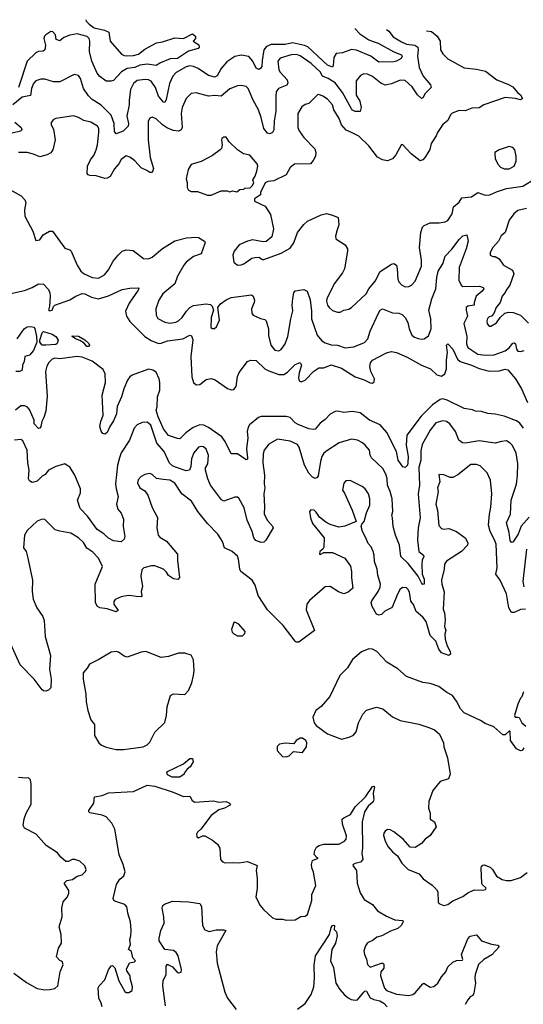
# Model space of a CAD drawing. Extents: x 1839239 to 1929705, y 762242 to 910352.
# Tile 417 of 429: x 1898265 to 1902289, y 900716 to 908586. Entities that reach past the tile are written whole.
import ezdxf

# ---------------------------------------------------------------- set-up
doc = ezdxf.new("R2010")
doc.units = 0

msp = doc.modelspace()

# ---------------------------------------------------------------- linework, layer by layer
at = {"layer": '0CON10XD'}
for points in [[(1898792.7, 908585.7), (1898797.3, 908575), (1898819.4, 908549.4), (1898861.6, 908521.6), (1898942.4, 908502.4), (1898976.2, 908485), (1898988.8, 908415), (1899079.1, 908309.1), (1899099.5, 908299.5), (1899125, 908297.9), (1899175, 908298.8), (1899215, 908309.5), (1899265, 908350), (1899358.3, 908401.7), (1899405, 908410), (1899505, 908441.2), (1899575, 908436.7), (1899645, 908472.5), (1899670, 908455), (1899670, 908435), (1899650, 908415), (1899695.8, 908385.8), (1899699.2, 908365), (1899691.2, 908355), (1899615, 908334.5), (1899526.7, 908275), (1899468.3, 908271.7), (1899390.2, 908239.8), (1899355, 908218.8), (1899285, 908229.2), (1899225, 908222.2), (1899185, 908204.6), (1899125, 908195.6), (1899080, 908170), (1899015, 908100), (1898995, 908093.3), (1898955, 908093.8), (1898905, 908130.8), (1898885, 908158.1), (1898842.4, 908255), (1898822.1, 908332.1), (1898826.3, 908415), (1898820.7, 908435), (1898805, 908450.3), (1898725, 908471.5), (1898665, 908462.7), (1898617.7, 908442.3), (1898585, 908416.2), (1898557.7, 908427.7), (1898550.8, 908465), (1898529.1, 908489.1), (1898515, 908492.5), (1898473.8, 908465), (1898463.8, 908455), (1898458.8, 908435), (1898471.7, 908381.7), (1898466.2, 908345), (1898452.5, 908335), (1898415, 908330.6), (1898395, 908321.5), (1898324.8, 908255.2), (1898254.7, 908045)], [(1900942, 908516.2), (1900981.5, 908471.5), (1901055, 908423.6), (1901089.6, 908410.4), (1901128.9, 908398.9), (1901255, 908328.8), (1901314.4, 908305), (1901321.4, 908295), (1901314.2, 908275.8), (1901276.9, 908253.1), (1901255, 908248.6), (1901135, 908245.5), (1901069.4, 908295), (1900955, 908341.9), (1900915, 908346.7), (1900845, 908320.9), (1900792.9, 908315), (1900776.2, 908283.8), (1900770, 908220), (1900763.3, 908206.7), (1900725, 908222.3), (1900567.8, 908367.8), (1900539.9, 908379.9), (1900445, 908401.5), (1900385, 908388), (1900275, 908386.5), (1900238.4, 908371.6), (1900214.8, 908345.2), (1900201.7, 908258.3), (1900199.6, 908210.4), (1900189.4, 908195), (1900175, 908188.5), (1900155, 908199.4), (1900128.5, 908255), (1900095, 908292.3), (1900035, 908301.8), (1899985, 908291.1), (1899920.1, 908249.9), (1899875, 908196.7), (1899843.5, 908136.5), (1899825, 908127.5), (1899775, 908140.8), (1899691.4, 908195), (1899655, 908210.8), (1899625, 908216.6), (1899595, 908208.4), (1899515, 908164.5), (1899487.8, 908135), (1899463.2, 908076.8), (1899435, 907946.7), (1899425, 907924), (1899415, 907925.8), (1899374, 907974), (1899351.6, 908045), (1899315, 908094.6), (1899295, 908104.7), (1899267.6, 908107.6), (1899205, 908098.9), (1899174.7, 908075.3), (1899151.4, 908028.6), (1899138.9, 907938.9), (1899140.9, 907905), (1899121.2, 907815), (1899134.5, 907755), (1899131.4, 907735), (1899091.4, 907695), (1899035, 907674.2), (1899023.3, 907693.3), (1899021, 907755), (1898995, 907822.5), (1898915, 907901.5), (1898845, 907948.2), (1898815, 907977.8), (1898776.1, 908036.1), (1898752.5, 908115), (1898735, 908140), (1898701.7, 908148.3), (1898585, 908089.5), (1898535, 908088.5), (1898465, 908110), (1898435, 908110.6), (1898395, 908096.9), (1898375, 908075.7), (1898359.6, 908035), (1898350.8, 907979.2), (1898285, 907965.9), (1898210.9, 907905)], [(1901196.5, 908508), (1901215.3, 908495.3), (1901249.3, 908449.3), (1901315, 908407.7), (1901355, 908390), (1901421.1, 908381.1), (1901445.9, 908365.9), (1901448.9, 908345), (1901442.2, 908295), (1901455.5, 908204.5), (1901489.6, 908135), (1901547.1, 908065), (1901552.5, 908045), (1901506, 907995), (1901485, 907960), (1901475, 907956.7), (1901444.2, 907985), (1901399.8, 908049.8), (1901345, 908100), (1901305, 908101.1), (1901236.2, 908073.8), (1901185, 908063.6), (1901149.6, 908079.6), (1901082.6, 908132.6), (1901045, 908150), (1901015, 908154.3), (1900989.1, 908140.9), (1900953.8, 908096.2), (1900953.1, 907983.1), (1900983.5, 907935), (1900994.3, 907885), (1900985, 907852), (1900945, 907851.1), (1900925, 907861.4), (1900915, 907874.2), (1900845.3, 908005), (1900785, 908081.3), (1900730, 908115), (1900683.6, 908133.6), (1900665, 908170), (1900594.6, 908235), (1900505, 908296.2), (1900476.6, 908306.6), (1900434.8, 908305.2), (1900345, 908277.5), (1900328.5, 908255), (1900336, 908185), (1900346.9, 908165), (1900402.7, 908105), (1900408.3, 908081.7), (1900398.8, 908061.2), (1900333.6, 908035), (1900315, 908010), (1900310.9, 907975), (1900312.9, 907855), (1900297.5, 907775), (1900295.8, 907704.2), (1900285.9, 907684.1), (1900265, 907673.3), (1900245, 907678.8), (1900215.8, 907715.8), (1900194.6, 907805), (1900173.1, 907865), (1900131.4, 907941.4), (1900090.6, 908035), (1900075, 908050.8), (1900035, 908060), (1900005, 908058.1), (1899945, 908034.4), (1899875, 907974.6), (1899825, 907979.4), (1899774.7, 907974.7), (1899675, 908000.6), (1899635, 907995.8), (1899595.6, 907955), (1899564.6, 907885), (1899556.2, 907835), (1899562.2, 907725), (1899555.4, 907704.6), (1899535, 907695.6), (1899495, 907700), (1899445, 907720), (1899406.3, 907746.3), (1899355, 907793.1), (1899325, 907807.5), (1899305, 907798.8), (1899291.9, 907775), (1899291.2, 907625), (1899307.8, 907485), (1899333.9, 907396.1), (1899325, 907363.3), (1899305, 907363.8), (1899281.5, 907381.5), (1899235, 907402.2), (1899185, 907458.5), (1899145, 907487.8), (1899115, 907496.7), (1899075, 907469.4), (1899057.5, 907435), (1899022.9, 907395), (1898988.3, 907331.7), (1898965, 907318.9), (1898945, 907317.8), (1898875, 907336.5), (1898825, 907339.4), (1898812.5, 907345), (1898805, 907357.5), (1898807.5, 907415), (1898830, 907465), (1898859.5, 907505), (1898875.3, 907544.7), (1898886.2, 907585), (1898898.5, 907685), (1898897.5, 907715), (1898886.9, 907735), (1898834.3, 907765.7), (1898779.1, 907779.1), (1898735, 907804), (1898695, 907818), (1898555, 907796), (1898535, 907786.7), (1898517.5, 907765), (1898517.5, 907745), (1898535, 907710), (1898550, 907625), (1898530, 907545), (1898515, 907521.1), (1898485, 907504.5), (1898425, 907490.4), (1898375, 907511.8), (1898325, 907524.4), (1898255, 907524.4)], [(1901514.3, 908497.7), (1901555, 908492.2), (1901600.6, 908455), (1901625.5, 908415), (1901628.1, 908345), (1901645, 908314), (1901685, 908274.2), (1901815, 908201.9), (1901915, 908190.8), (1901987.5, 908175), (1902076.7, 908105), (1902165, 908071.1), (1902205, 908048.1), (1902242.8, 908002.8), (1902267.5, 907985), (1902281.2, 907955), (1902265, 907944.3), (1902225.5, 907955.5), (1902142.5, 907965), (1901973.8, 907906.2), (1901935, 907880), (1901877.7, 907877.7), (1901825, 907858.1), (1901775, 907858.9), (1901720.8, 907839.2), (1901706, 907824), (1901685, 907779.2), (1901645, 907748), (1901603.1, 907685), (1901593.1, 907656.9), (1901552.2, 907595), (1901543, 907547), (1901504.3, 907485.7), (1901485, 907466.2), (1901465, 907457.5), (1901392.4, 907512.4), (1901327.5, 907585), (1901315, 907587.5), (1901270.8, 907505), (1901245, 907474.2), (1901205, 907457.1), (1901165, 907464.4), (1901125, 907488.1), (1901055, 907578.5), (1900975, 907655.6), (1900917.1, 907682.9), (1900873.9, 907703.9), (1900836.3, 907746.3), (1900818, 907795), (1900776.1, 907866.1), (1900764.7, 907904.7), (1900725, 907949.4), (1900686.7, 907975), (1900655, 907988.6), (1900643.6, 907986.4), (1900575, 907917.1), (1900545, 907906.9), (1900520.2, 907889.8), (1900487.5, 907835), (1900487.5, 907725), (1900498.3, 907698.3), (1900535.6, 907645), (1900624.2, 907554.2), (1900630, 907525), (1900627.5, 907495), (1900610.5, 907459.5), (1900587.5, 907435), (1900460.3, 907429.7), (1900425, 907403.8), (1900394.2, 907345.8), (1900295, 907298.8), (1900247, 907293), (1900227, 907283), (1900190, 907205), (1900190, 907185), (1900140, 907155), (1900140, 907135), (1900226.7, 907095), (1900269.5, 907029.5), (1900292, 906915), (1900278.8, 906851.2), (1900235, 906812), (1900210.5, 906810.5), (1900124.4, 906825.6), (1900085, 906815.6), (1900020, 906785), (1899979.2, 906735), (1899969.4, 906705), (1899975, 906647.5), (1900005, 906624.2), (1900034.2, 906625.8), (1900055, 906634.2), (1900120.9, 906679.1), (1900145, 906685.6), (1900176.8, 906686.8), (1900205, 906670), (1900215, 906670), (1900355, 906720.9), (1900425, 906759.2), (1900455, 906801.2), (1900485.6, 906885), (1900535, 906950), (1900565, 906975.6), (1900675, 907025.7), (1900715.7, 907035.7), (1900765, 907024), (1900810, 907005), (1900814.2, 906945), (1900802.9, 906905), (1900788, 906855), (1900790, 906835), (1900866.7, 906785), (1900883.8, 906755), (1900884, 906735), (1900860.8, 906595), (1900845, 906562), (1900777.3, 906475), (1900720, 906355), (1900716.7, 906335), (1900725.6, 906305), (1900737.5, 906285), (1900765, 906262.5), (1900805, 906249.2), (1900825, 906249.2), (1900855, 906264.3), (1900895, 906272.9), (1900915, 906285.8), (1901034.4, 906395), (1901055.7, 906435), (1901104.5, 906495.5), (1901145, 906572.9), (1901235, 906633.1), (1901255, 906637.1), (1901275, 906623.3), (1901282.2, 906595), (1901287, 906513), (1901295, 906490.8), (1901315.4, 906465.4), (1901345, 906450.6), (1901375, 906453.1), (1901395.5, 906464.5), (1901424.4, 906495.6), (1901475.6, 906615), (1901475.7, 906665), (1901460, 906765), (1901470, 906885), (1901483.6, 906926.4), (1901497.9, 906942.1), (1901545, 906962.5), (1901617.3, 906962.7), (1901665, 906969.2), (1901685, 906980), (1901720, 907035), (1901731.1, 907088.9), (1901775, 907126.7), (1901797.1, 907162.9), (1901875, 907169.4), (1901925, 907205.7), (1901985, 907184.5), (1902020, 907185), (1902075, 907211.1), (1902155, 907236.2), (1902284.7, 907255.3), (1902355, 907298)], [(1898226.2, 907766.2), (1898276.2, 907725), (1898281.5, 907705), (1898273.1, 907695), (1898205, 907678.4)], [(1899795, 907183.8), (1899875, 907216.7), (1899923, 907217), (1899945, 907210), (1899965, 907216.7), (1899999.3, 907210.7), (1900025, 907227.5), (1900055, 907230), (1900065, 907240), (1900107, 907243), (1900123, 907257), (1900137, 907283), (1900127.5, 907305), (1900146.2, 907333.8), (1900160, 907375), (1900168, 907415), (1900163.8, 907435), (1900105, 907504.2), (1900054.4, 907514.4), (1900005, 907546.2), (1899938.3, 907608.3), (1899915, 907647.5), (1899895, 907647.5), (1899880, 907635), (1899876.7, 907625), (1899884.2, 907585), (1899877.5, 907555), (1899868, 907545), (1899805, 907499.2), (1899716.4, 907453.6), (1899635, 907428), (1899610.3, 907389.7), (1899596, 907315), (1899603.8, 907285), (1899603.3, 907245), (1899615, 907222.5), (1899635, 907212.5), (1899685, 907213.3), (1899765, 907184), (1899795, 907183.8)], [(1902135, 907392.5), (1902175, 907393.1), (1902216, 907415), (1902232.9, 907455), (1902231.4, 907495), (1902220, 907545), (1902204.2, 907564.2), (1902175, 907572.5), (1902095, 907545.5), (1902062.5, 907525), (1902060, 907515), (1902063.8, 907475), (1902085, 907430), (1902107.7, 907407.7), (1902135, 907392.5)], [(1898182.4, 907232.4), (1898277.4, 907177.4), (1898306, 907146), (1898315.5, 907125), (1898304.5, 907065), (1898307.1, 907015), (1898370, 906895), (1898395, 906820), (1898425, 906827.5), (1898452.5, 906865), (1898504.1, 906895.9), (1898527.5, 906895), (1898625, 906760), (1898665, 906745.7), (1898677.5, 906735), (1898724, 906625), (1898755, 906576.2), (1898781.2, 906555), (1898845, 906524.4), (1898895, 906518.6), (1898942.4, 906547.6), (1898975, 906586), (1899012.2, 906655), (1899051.9, 906705), (1899085, 906735.6), (1899116.6, 906746.6), (1899171.7, 906741.7), (1899255, 906675.8), (1899295, 906673.1), (1899325, 906687.8), (1899405, 906757.5), (1899505, 906818.5), (1899598.7, 906841.3), (1899677.8, 906847.8), (1899695, 906844.2), (1899741.2, 906815), (1899746.2, 906805), (1899742.3, 906787.7), (1899715, 906713.3), (1899655, 906692.5), (1899595, 906647.5), (1899575.7, 906625), (1899525.5, 906535), (1899504.7, 906475.3), (1899409.1, 906395), (1899377.8, 906345), (1899351.9, 906275), (1899356, 906225), (1899368.6, 906198.6), (1899425, 906168.6), (1899465, 906160), (1899511.7, 906168.3), (1899535, 906178.9), (1899563.6, 906205), (1899598.7, 906255), (1899624.8, 906285.2), (1899655, 906300.7), (1899755, 906314.5), (1899788.5, 906308.5), (1899802, 906295), (1899813.3, 906265), (1899793.8, 906205), (1899792.5, 906125), (1899805, 906117.5), (1899821.7, 906118.3), (1899838.3, 906131.7), (1899861.2, 906185), (1899847.5, 906285), (1899870, 906315), (1899915, 906348), (1899955, 906364.3), (1900117.1, 906387.1), (1900130, 906375), (1900140.8, 906345), (1900139.2, 906325), (1900117.5, 906275), (1900119.3, 906239.3), (1900130, 906225), (1900188.3, 906198.3), (1900225, 906188.8), (1900235, 906180), (1900253.1, 906115), (1900252.4, 906062.4), (1900270.5, 905985), (1900305, 905945.8), (1900335, 905940), (1900355, 905950), (1900386.7, 905995), (1900407.5, 906055), (1900430.8, 906195), (1900447.6, 906257.6), (1900443.1, 906305), (1900447.1, 906357.1), (1900455, 906402.5), (1900465, 906418.8), (1900535, 906428.8), (1900561.2, 906415), (1900585, 906347.5), (1900596.7, 906255), (1900596.4, 906195), (1900642.5, 906065), (1900679.3, 906019.3), (1900705, 906004.4), (1900755, 905988.1), (1900805.5, 905985.5), (1900865, 905964.3), (1900935, 905970), (1901021.2, 906005), (1901045.6, 906034.4), (1901065.6, 906095), (1901131.1, 906238.9), (1901146.4, 906263.6), (1901165, 906274.2), (1901245, 906242.5), (1901295, 906240), (1901319.8, 906229.8), (1901344.3, 906205), (1901365.7, 906165), (1901375.8, 906115), (1901398.8, 906065), (1901418.8, 906048.8), (1901447.7, 906037.7), (1901478.8, 906031.2), (1901495.6, 906034.4), (1901531.7, 906058.3), (1901553.1, 906115), (1901550.9, 906195), (1901534.6, 906265), (1901559.1, 906355), (1901591.1, 906435), (1901597.4, 906525), (1901608.9, 906575), (1901645.4, 906635), (1901663.7, 906696.3), (1901718.2, 906751.8), (1901775, 906828.9), (1901805, 906857.1), (1901836.7, 906866.7), (1901846.9, 906815), (1901831.9, 906755), (1901776, 906605), (1901773.5, 906505), (1901793.6, 906463.6), (1901805, 906452.5), (1901940, 906455), (1901967.5, 906445), (1901973.3, 906435), (1901961.2, 906415), (1901912.8, 906377.2), (1901896.7, 906326.7), (1901895, 906303.8), (1901846.2, 906295), (1901833.5, 906285), (1901831.5, 906265), (1901842.5, 906215), (1901813.3, 906156.7), (1901836.3, 906055), (1901834.7, 905994.7), (1901846.2, 905965), (1901925, 905912.9), (1901985, 905905.3), (1902055, 905907.7), (1902145, 905939.6), (1902175.9, 905964.1), (1902205, 905999.2), (1902215, 906002.5), (1902225.5, 905995), (1902233.7, 905953.7), (1902245, 905937.1), (1902265, 905933.8), (1902295, 905941.8)], [(1902315, 907075.6), (1902245, 907061.5), (1902212.5, 907035), (1902175.5, 906984.5), (1902143.6, 906885), (1902112.6, 906857.4), (1902089.5, 906815), (1902044.6, 906765.4), (1902024.2, 906725), (1902025, 906702.5), (1902044.1, 906694.1), (1902065, 906694), (1902096.2, 906675), (1902130.8, 906625), (1902203.5, 906583.5), (1902213.5, 906555), (1902180, 906465), (1902150.5, 906425), (1902144.3, 906405), (1902119.2, 906375), (1902105, 906326.7), (1902072, 906285), (1902052.9, 906237.1), (1902035, 906216.7), (1902015, 906211.2), (1902002.1, 906197.9), (1901996, 906175), (1901998.8, 906155), (1902015, 906136.7), (1902030, 906135), (1902075, 906163.3), (1902104.2, 906205.8), (1902140.3, 906239.7), (1902170.9, 906249.1), (1902206.7, 906245), (1902265, 906224.4), (1902329.7, 906159.7)], [(1898195, 906397.5), (1898305, 906422.2), (1898365, 906444.5), (1898415, 906473.5), (1898455, 906472.9), (1898495, 906428.8), (1898505, 906402.5), (1898509.5, 906375), (1898503.8, 906295), (1898494.5, 906265), (1898505, 906258), (1898525, 906263.3), (1898535.8, 906294.2), (1898545, 906303.8), (1898665, 906346.4), (1898713.7, 906376.3), (1898765, 906396.5), (1898785, 906395.3), (1898838.7, 906368.7), (1898895, 906353.5), (1898975, 906378), (1899085, 906430), (1899145, 906440), (1899212.5, 906442.5), (1899216.7, 906435), (1899211.2, 906425), (1899139.5, 906320.5), (1899109.6, 906255), (1899117.9, 906215), (1899145, 906172.7), (1899175, 906144.7), (1899265, 906052.7), (1899315, 906022.7), (1899375, 905998.9), (1899395, 905999.5), (1899445, 906020.2), (1899568.8, 906035), (1899625, 906063.5), (1899638.5, 906058.5), (1899647.7, 906027.8), (1899632.9, 905895), (1899641.2, 905731.2), (1899655, 905685.8), (1899675, 905667.5), (1899705, 905670.5), (1899755, 905711.1), (1899795, 905717.6), (1899826.9, 905706.9), (1899925, 905637.1), (1899955, 905627.1), (1899975, 905630), (1899994.3, 905655), (1900006.7, 905735), (1900019.4, 905765), (1900085, 905853.8), (1900110, 905865), (1900155, 905860.8), (1900225, 905795.5), (1900255, 905779.6), (1900335, 905750), (1900375, 905750.4), (1900405, 905767.5), (1900465, 905828.6), (1900505, 905846.7), (1900515.6, 905825), (1900497, 905763), (1900492.1, 905722.1), (1900498.3, 905698.3), (1900515, 905691.4), (1900545, 905705.6), (1900614.5, 905775.5), (1900655, 905802.8), (1900695, 905804.3), (1900755, 905827.3), (1900835, 905800.9), (1900945, 905731.9), (1901018.2, 905708.2), (1901065, 905684.1), (1901085, 905681.8), (1901098.2, 905691.8), (1901100, 905715), (1901070.5, 905775), (1901062.2, 905815), (1901067.4, 905842.6), (1901084.2, 905865), (1901195, 905922.2), (1901235, 905932.9), (1901275, 905927.1), (1901360.9, 905889.1), (1901475, 905823.9), (1901547.1, 905795), (1901597, 905747), (1901635, 905735.4), (1901660.7, 905755), (1901676.1, 905795), (1901675.3, 905865), (1901683.1, 905925), (1901674.2, 905985), (1901685, 905996), (1901725, 905953.1), (1901762.3, 905872.3), (1901783.1, 905853.1), (1901874.3, 905825), (1901935, 905796.8), (1902015, 905776.9), (1902095, 905779.5), (1902145, 905793.3), (1902165, 905787.3), (1902225.2, 905715.2), (1902274.1, 905635), (1902321.6, 905525)], [(1898245, 906035.6), (1898300.3, 906115), (1898325, 906129.7), (1898355, 906134.2), (1898377.6, 906127.6), (1898387.6, 906117.6), (1898400.8, 906055), (1898402.2, 906007.8), (1898375, 905942.5), (1898345, 905905.7), (1898307.1, 905892.9), (1898300, 905855), (1898286.5, 905825), (1898284.4, 905785), (1898266.2, 905775), (1898235, 905772.7)], [(1898475, 905983.8), (1898445, 905985.5), (1898427.2, 906007.2), (1898427.2, 906025), (1898445, 906083.3), (1898455, 906094.2), (1898525, 906072.9), (1898553.8, 906053.8), (1898574, 906025), (1898565, 905996.7), (1898555, 905988.6), (1898475, 905983.8)], [(1898815, 905973.9), (1898802.2, 905975), (1898779.5, 905999.5), (1898745, 906022), (1898710, 906035), (1898685, 906052.5), (1898685, 906060), (1898735, 906055.7), (1898785, 906025.8), (1898817.5, 905997.5), (1898822.2, 905985), (1898815, 905973.9)], [(1898845, 905856.4), (1898765, 905888.2), (1898725, 905894.5), (1898585, 905875.4), (1898545, 905881.1), (1898525, 905872.5), (1898496.9, 905845), (1898482.4, 905817.6), (1898471.2, 905775), (1898483.6, 905576.4), (1898475, 905457.5), (1898458.8, 905405), (1898441.4, 905375), (1898434.4, 905335), (1898425, 905320.8), (1898415, 905317.1), (1898382.1, 905355), (1898380, 905385), (1898345, 905469.4), (1898325, 905491.2), (1898305, 905500.4), (1898275, 905500.9), (1898231.2, 905465)], [(1902290.1, 905320.1), (1902261.1, 905361.1), (1902235, 905379.5), (1902136.4, 905416.4), (1902065, 905434.3), (1902005, 905437.5), (1901955, 905454.3), (1901906, 905456), (1901883.3, 905466.7), (1901815, 905478.8), (1901680.8, 905545), (1901645.3, 905555.3), (1901625, 905549.2), (1901562.7, 905507.3), (1901471.9, 905418.1), (1901357.3, 905265), (1901353.5, 905185), (1901369.2, 905095), (1901367.5, 905045), (1901363.8, 905025), (1901345, 905006.7), (1901325, 905012.5), (1901290, 905065), (1901275.8, 905135), (1901197.7, 905287.7), (1901145, 905348.5), (1901060.6, 905385), (1900985, 905444.6), (1900925, 905453.8), (1900855, 905446.4), (1900805, 905457.8), (1900784.5, 905455.5), (1900745, 905433.1), (1900705, 905390.6), (1900665, 905360.8), (1900625, 905313.8), (1900615, 905310), (1900574.1, 905315.9), (1900490.6, 905350.6), (1900466.9, 905365), (1900425, 905405.9), (1900395.2, 905415.2), (1900375, 905413.3), (1900195, 905413.9), (1900174.3, 905405.7), (1900101.4, 905348.6), (1900090.2, 905329.8), (1900083.3, 905295), (1900087.3, 905245), (1900077, 905155), (1900086.3, 905083.7), (1900085, 905073.8), (1900075, 905067.1), (1900005, 905115.7), (1899955, 905116.7), (1899908.1, 905215), (1899880.5, 905250.5), (1899775, 905327.1), (1899735.9, 905345.9), (1899703.3, 905346.7), (1899652.3, 905327.7), (1899591.5, 905285), (1899545, 905235.6), (1899525, 905237.3), (1899453.1, 905263.1), (1899413.8, 905315), (1899372, 905412), (1899356.3, 905465), (1899362.6, 905492.6), (1899367.3, 905572.7), (1899384.6, 905625), (1899384.4, 905685), (1899380.6, 905715), (1899355, 905768), (1899330, 905785), (1899295, 905791.8), (1899165, 905745.5), (1899145, 905730.6), (1899127.9, 905705), (1899096.8, 905635), (1899079.2, 905570.8), (1899045.2, 905495), (1899038.8, 905435), (1899015, 905379.4), (1898986.5, 905335), (1898965, 905286.7), (1898945, 905273.3), (1898929.3, 905279.3), (1898915, 905297.5), (1898905.5, 905335), (1898913.1, 905375), (1898932.6, 905425), (1898923.1, 905585), (1898950.7, 905685), (1898947.9, 905755), (1898931.2, 905791.2), (1898845, 905856.4)], [(1902335, 904610), (1902272.1, 904537.9), (1902246.9, 904475), (1902205, 904411.2), (1902195, 904406.7), (1902185, 904422.5), (1902175, 904487.5), (1902155.5, 904565), (1902185.8, 904635), (1902190.5, 904745), (1902233.6, 904873.6), (1902242.6, 904942.6), (1902244.5, 905035.5), (1902230.6, 905125), (1902200, 905185), (1902185, 905202), (1902155, 905218.6), (1902115, 905215.7), (1902065, 905201.9), (1901935, 905220.4), (1901825, 905201.2), (1901803.1, 905203.1), (1901774.7, 905224.7), (1901746.5, 905295), (1901701.9, 905355), (1901675, 905373.3), (1901645, 905380.9), (1901588.8, 905365), (1901543.8, 905306.2), (1901479.8, 905190.2), (1901469.5, 905140.5), (1901469.2, 905065), (1901454.2, 905005.8), (1901458.3, 904865), (1901449.1, 904795), (1901464.8, 904605), (1901448, 904525), (1901442.1, 904425), (1901454.8, 904334.8), (1901490.8, 904305), (1901494.3, 904295), (1901480.4, 904265), (1901476.9, 904235), (1901481.4, 904155), (1901497.2, 904115), (1901495.4, 904074.6), (1901485, 904072.9), (1901475, 904084.2), (1901449.5, 904139.5), (1901369.9, 904239.9), (1901309.2, 904295), (1901298.5, 904385), (1901266.5, 904465), (1901249.5, 904535), (1901244.5, 904605), (1901239.1, 904625), (1901245.4, 904655), (1901240.3, 904755), (1901225.3, 904815), (1901202.9, 904865), (1901202.2, 904915), (1901193.2, 904945), (1901168.1, 904995), (1901075.6, 905085), (1901065.7, 905105), (1901060, 905145), (1901026.3, 905186.3), (1901005, 905202.9), (1900965, 905224.3), (1900915, 905234.3), (1900818.8, 905205), (1900719.3, 905140.7), (1900695, 905120), (1900680, 905095), (1900667.7, 905055), (1900648.9, 904941.1), (1900642.1, 904927.9), (1900625, 904919.2), (1900605, 904929.4), (1900575, 904961.4), (1900539.7, 905025), (1900497.9, 905167.9), (1900485, 905190.8), (1900425, 905217.8), (1900325, 905232), (1900256.8, 905193.2), (1900217.5, 905145), (1900209.4, 905115), (1900207.9, 905045), (1900221.4, 904945), (1900218.5, 904875), (1900223.8, 904845), (1900216.2, 904795), (1900222.1, 904695), (1900219.1, 904635), (1900245, 904582), (1900285, 904538.8), (1900290, 904525), (1900232.5, 904425), (1900215, 904408.8), (1900195, 904408.2), (1900152.8, 904422.8), (1900135.7, 904445), (1900122.5, 904495), (1900082.3, 904585), (1900058.5, 904685), (1900015, 904760.8), (1900005, 904769.2), (1899985, 904770), (1899895, 904738.8), (1899877, 904747), (1899790, 904865), (1899768.6, 904915), (1899749.4, 904985), (1899748.9, 905005), (1899769.6, 905035), (1899773.2, 905105), (1899755, 905152), (1899735, 905170.8), (1899715, 905175.8), (1899695, 905169.2), (1899656.2, 905123.8), (1899638.5, 905075), (1899631.9, 905015), (1899622, 904985), (1899595, 904981.2), (1899508.8, 905008.8), (1899485, 905020.5), (1899462.5, 905042.5), (1899420.8, 905135), (1899362.3, 905202.3), (1899313.3, 905345), (1899285, 905368.5), (1899242.8, 905367.2), (1899205, 905347.1), (1899179.3, 905320.7), (1899142.5, 905225), (1899077.1, 905125), (1899063.3, 905085), (1899046.8, 905025), (1899031.2, 904875), (1899035.5, 904835), (1899053.1, 904775), (1899039.4, 904715), (1899048.1, 904675), (1899075, 904642), (1899094.4, 904595), (1899092.2, 904535), (1899106.2, 904455), (1899100, 904435), (1899075, 904413.3), (1899015, 904421.2), (1898975, 904442), (1898937.4, 904477.4), (1898885, 904512.5), (1898806.7, 904616.7), (1898749.1, 904679.1), (1898727.1, 904745), (1898751.4, 904805), (1898750, 904835), (1898705.5, 904945), (1898667.8, 905007.8), (1898625, 905035.7), (1898555, 905014.5), (1898495, 904984.5), (1898467.9, 904952.1), (1898445, 904938.2), (1898405, 904898.5), (1898365, 904888), (1898345, 904900), (1898337, 904917), (1898340.3, 904985), (1898331.1, 905045), (1898326.2, 905145), (1898290.9, 905220.9), (1898275, 905231.4), (1898225, 905225.6)], [(1902305, 903874.2), (1902265, 903870.5), (1902215, 903847.5), (1902195, 903848.8), (1902174.3, 903885), (1902155, 903998), (1902104.5, 904105), (1902068.5, 904155), (1902080.9, 904205), (1902070.7, 904395), (1902059.9, 904429.9), (1902024.4, 904495), (1902010.6, 904545), (1902017.4, 904632.6), (1902029.3, 904690.7), (1902037.3, 904795), (1902027.5, 904905), (1902000.6, 904965), (1901945, 905020.5), (1901915, 905031.5), (1901869.5, 905030.5), (1901765, 904948), (1901725, 904926.7), (1901705, 904926.7), (1901655, 904948.8), (1901615, 904950), (1901622.3, 904892.3), (1901603.1, 904845), (1901608.9, 904815), (1901590.6, 904715), (1901604.4, 904665), (1901614.1, 904544.1), (1901635, 904520), (1901655, 904513.3), (1901695, 904518.8), (1901755, 904496.2), (1901823.8, 904445), (1901846.2, 904405), (1901843.3, 904385), (1901793.9, 904336.1), (1901675, 904257.5), (1901660, 904235), (1901657.5, 904195), (1901636, 904105), (1901637.5, 904075), (1901655.8, 904014.2), (1901649.1, 903875), (1901658.9, 903845), (1901665, 903790), (1901657.9, 903735), (1901670.4, 903705), (1901662.3, 903675), (1901663.5, 903635), (1901680.6, 903580.6), (1901705.7, 903535), (1901705.8, 903514.2), (1901695, 903503.8), (1901635, 903525.7), (1901614.5, 903555), (1901589.4, 903619.4), (1901544.5, 903665), (1901511.9, 903775), (1901485, 903810.9), (1901433.4, 903855), (1901410.9, 903910.9), (1901388.9, 903938.9), (1901379.2, 904009.2), (1901367.1, 904035), (1901355.3, 904045.3), (1901325, 904048.9), (1901305, 904033.1), (1901283.8, 903995), (1901244.5, 903895.5), (1901235, 903884), (1901182.8, 903857.2), (1901155, 903832), (1901135, 903826), (1901115.7, 903835.7), (1901080.8, 903895), (1901074.2, 903925), (1901077.7, 903942.3), (1901129.5, 904015), (1901145, 904051.2), (1901147.1, 904075), (1901126.4, 904145), (1901120.8, 904195), (1901098.8, 904255), (1901097.5, 904305), (1901090, 904335), (1901072.3, 904372.3), (1901048.3, 904398.3), (1901031.2, 904445), (1901003.3, 904495), (1900993.3, 904535), (1900997.5, 904555), (1901016.7, 904575), (1901036.2, 904645), (1901062, 904705), (1901063.9, 904756.1), (1901052.5, 904795), (1901025, 904836), (1901001.2, 904855), (1900905, 904902), (1900870, 904900), (1900855, 904882.5), (1900844.4, 904825), (1900860.9, 904800.9), (1900922.5, 904665), (1900952.5, 904575), (1900861.7, 904538.3), (1900815, 904530), (1900745, 904550), (1900710.9, 904570.9), (1900660.2, 904610.2), (1900635, 904648.8), (1900616.7, 904665), (1900592, 904668), (1900580, 904655), (1900588, 904605), (1900605, 904560), (1900698, 904445), (1900695, 904370), (1900686.7, 904353.3), (1900662.5, 904335), (1900660, 904315), (1900665, 904312.5), (1900695, 904327.5), (1900765, 904327.5), (1900863, 904283), (1900907, 904217), (1900916.7, 904175), (1900916.2, 904125), (1900926.4, 904043.6), (1900890.5, 904009.5), (1900855, 903996.7), (1900813, 904013), (1900745.8, 904055.8), (1900705.8, 904054.2), (1900581.2, 903945), (1900560, 903915), (1900555, 903870), (1900620, 903705), (1900495, 903611.2), (1900475, 903610), (1900465, 903620), (1900371.2, 903745), (1900245, 903870), (1900169.5, 903985), (1900145.4, 904065), (1900122.2, 904105), (1900031.4, 904175), (1900022.9, 904195), (1900014.6, 904274.6), (1900005, 904297.5), (1899963.8, 904335), (1899902.5, 904365), (1899885.3, 904415.3), (1899848.9, 904475), (1899765, 904558.5), (1899689.6, 904655), (1899637.1, 904737.1), (1899560.4, 904795), (1899505, 904880.9), (1899465, 904904.6), (1899411.7, 904911.7), (1899358.9, 904918.9), (1899325, 904951.2), (1899305, 904958.8), (1899265, 904950.8), (1899234.5, 904935.5), (1899212.6, 904907.4), (1899206.9, 904885), (1899225, 904844), (1899265, 904819.2), (1899289.4, 904785), (1899325, 904686.7), (1899365, 904607.5), (1899362, 904525), (1899371.2, 904465), (1899385, 904448.8), (1899437.2, 904417.2), (1899527.1, 904315), (1899525.6, 904264.4), (1899543.3, 904126.7), (1899529.3, 904110.7), (1899495, 904118), (1899455, 904144.4), (1899439.4, 904169.4), (1899413.3, 904193.3), (1899345, 904219.5), (1899319.7, 904220.3), (1899257.5, 904205), (1899241.2, 904188.8), (1899232.1, 904137.9), (1899245.6, 904055), (1899236.7, 904015), (1899240, 903980), (1899235, 903974.2), (1899195, 903974.4), (1899161.1, 903981.1), (1899133, 903983), (1899075, 903973.3), (1899028.8, 903951.2), (1899017.8, 903935), (1899017.5, 903915), (1899051.4, 903865), (1899035, 903852.7), (1898965, 903878.1), (1898905, 903885.6), (1898888, 903895), (1898871.4, 903925), (1898867.1, 904075), (1898927.3, 904215), (1898895, 904282.5), (1898849.9, 904329.9), (1898802.2, 904362.2), (1898775, 904407.8), (1898734.2, 904445), (1898675, 904482.9), (1898586.9, 904496.9), (1898549.7, 904509.7), (1898465, 904590), (1898445, 904593.3), (1898405, 904578), (1898325, 904503.3), (1898305, 904466.7), (1898296, 904365), (1898316.4, 904336.4), (1898331.5, 904281.5), (1898366.5, 904105), (1898365.6, 904015), (1898373.2, 903953.2), (1898403.3, 903885), (1898451.5, 903815), (1898461.5, 903785), (1898468.2, 903655), (1898510.4, 903505), (1898502.7, 903395), (1898515.5, 903315.5), (1898514, 903246), (1898495, 903226.7), (1898475, 903220), (1898455, 903221.2), (1898445, 903228.8), (1898380, 903315), (1898269.7, 903429.7), (1898179.5, 903629.5)], [(1902313.3, 904355), (1902286.1, 904095), (1902293.8, 904053.8)], [(1900045, 903662.5), (1900065, 903680), (1900066.1, 903696.1), (1900016.7, 903755), (1899985, 903770), (1899975, 903767.5), (1899957, 903713), (1899961.7, 903691.7), (1899975, 903677.5), (1900005, 903662.5), (1900045, 903662.5)], [(1902293.6, 902766.4), (1902280, 902745), (1902265, 902743.3), (1902235, 902757.5), (1902186.7, 902825), (1902185, 902900), (1902175, 902900), (1902145, 902870), (1902125, 902871.2), (1902053.3, 902935), (1901985, 902960), (1901945.4, 902985.4), (1901815.5, 903045.5), (1901787.4, 903077.4), (1901755, 903138.8), (1901722, 903185), (1901678.3, 903208.3), (1901615, 903257.5), (1901545, 903280), (1901485, 903288), (1901355, 903336.2), (1901287.3, 903397.3), (1901199.7, 903449.7), (1901118, 903535), (1901085, 903554.3), (1901055, 903558.6), (1900996.4, 903533.6), (1900925, 903472.5), (1900885.5, 903404.5), (1900824, 903345), (1900744.3, 903175.7), (1900675, 903096.7), (1900630, 903065), (1900607.5, 903012.5), (1900616.7, 902965), (1900634.2, 902944.2), (1900725, 902879.2), (1900835, 902836), (1900898.8, 902851.2), (1900931.7, 902868.3), (1900953.3, 902895), (1900971.2, 902965), (1901006.7, 903035), (1901035, 903066.2), (1901115, 903091.2), (1901167, 903077), (1901245, 903013.8), (1901305, 902984), (1901455, 902954.2), (1901535, 902930), (1901579.7, 902909.7), (1901618.8, 902875), (1901652, 902805), (1901654.2, 902775), (1901684, 902685), (1901703.8, 902555), (1901691.2, 902518.8), (1901625, 902496), (1901566.2, 902425), (1901533.4, 902336.6), (1901530.5, 902285), (1901543.6, 902243.6), (1901544.5, 902195), (1901578, 902175), (1901593.8, 902135), (1901543.8, 902065), (1901505, 902035.8), (1901475, 902000.8), (1901425, 901968.6), (1901385, 901971.2), (1901328, 902035), (1901255, 902096), (1901225, 902112), (1901205, 902113.8), (1901185, 902101.2), (1901174.2, 902085), (1901172.9, 902065), (1901188, 902015), (1901210, 901975), (1901244, 901935), (1901284.3, 901904.3), (1901318.8, 901845), (1901370, 901795), (1901457.9, 901757.9), (1901489.1, 901719.1), (1901559.4, 901669.4), (1901595.8, 901635), (1901605.6, 901615), (1901608, 901535), (1901613, 901523), (1901655, 901505.8)], [(1899035, 902752), (1899095, 902752.5), (1899252.5, 902775), (1899285, 902789.2), (1899305, 902811.2), (1899345, 902891.2), (1899425, 902967.5), (1899438, 903025), (1899443.8, 903095), (1899470, 903185), (1899495, 903198.8), (1899585, 903193.3), (1899615, 903223.3), (1899641.4, 903285), (1899654.4, 903345), (1899659.4, 903385), (1899655, 903470), (1899636.1, 903506.1), (1899585, 903524), (1899535, 903522.5), (1899455, 903496.9), (1899395, 903486.9), (1899274, 903536), (1899235, 903531.2), (1899125, 903490), (1899098.8, 903498.8), (1899055, 903530), (1899035, 903536.7), (1898995, 903530), (1898898, 903472), (1898822.5, 903435), (1898805, 903402.5), (1898773.8, 903365), (1898772, 903315), (1898793.8, 903195), (1898796, 903135), (1898808.8, 903065), (1898835, 902990), (1898861.7, 902951.7), (1898863.8, 902865), (1898896.7, 902805), (1898917.7, 902787.7), (1898955, 902771.2), (1899035, 902752)], [(1902290, 903215), (1902277.5, 903175), (1902265, 903162.5), (1902243.8, 903115), (1902217.5, 903025), (1902225, 903010), (1902245, 903012.5), (1902255, 903007.5), (1902277, 902967), (1902309.3, 902939.3)], [(1900395, 902693.3), (1900418.3, 902701.7), (1900453, 902737), (1900525, 902730), (1900556, 902775), (1900560, 902805), (1900552.5, 902825), (1900525, 902842.5), (1900507, 902843), (1900474.1, 902825.9), (1900455, 902797.5), (1900385, 902802.5), (1900340, 902795), (1900323, 902777), (1900322.5, 902745), (1900365, 902697.5), (1900395, 902693.3)], [(1899545, 902532.5), (1899483, 902533), (1899445, 902550), (1899440, 902575), (1899575, 902637.5), (1899625, 902680), (1899645, 902680), (1899650, 902655), (1899627.5, 902615), (1899603.6, 902596.4), (1899580, 902565), (1899580, 902555), (1899545, 902532.5)], [(1898465, 900832.9), (1898505, 900834.2), (1898545, 900843.8), (1898570, 900865), (1898590, 900975), (1898612, 901035), (1898605, 901057.5), (1898585, 901067.5), (1898560, 901095), (1898576.7, 901165), (1898598.8, 901205), (1898596.2, 901275), (1898581.2, 901335), (1898603.8, 901415), (1898601.2, 901485), (1898613.8, 901535), (1898647.5, 901575), (1898657.5, 901605), (1898656.7, 901625), (1898621.2, 901685), (1898642.5, 901705), (1898687.5, 901715), (1898725, 901740), (1898765, 901751.2), (1898792.3, 901777.7), (1898797.5, 901795), (1898785, 901823.8), (1898745, 901859.2), (1898705, 901872.5), (1898685, 901872.5), (1898655, 901856.7), (1898635, 901856.7), (1898593, 901893), (1898566.4, 901926.4), (1898476.9, 901986.9), (1898396, 902075), (1898303.6, 902123.6), (1898294.4, 902145), (1898300.4, 902199.6), (1898316.9, 902245), (1898356, 902315), (1898356, 902475), (1898351.7, 902511.7), (1898337, 902527), (1898315, 902522.5), (1898255, 902528.8)], [(1898923.3, 900695), (1898916.5, 900725), (1898896.7, 900765), (1898891.3, 900848.7), (1898899.2, 900865), (1898945, 900912.9), (1898975, 900992), (1898995, 901023.3), (1899005.9, 901025.9), (1899025, 901007.5), (1899058, 900905), (1899105, 900818.8), (1899115, 900812), (1899138.3, 900811.7), (1899163.6, 900826.4), (1899166, 900855), (1899148, 900925), (1899149.2, 900945), (1899121.2, 900985), (1899118.3, 900998.3), (1899143.2, 901046.8), (1899183.3, 901056.7), (1899190, 901065), (1899168.4, 901088.4), (1899158.1, 901138.1), (1899135.8, 901155), (1899150.8, 901195), (1899145.6, 901235), (1899154.5, 901265), (1899156.5, 901305), (1899150.9, 901375), (1899128.5, 901445), (1899127.1, 901467.1), (1899120, 901495), (1899105, 901514.3), (1899025, 901540), (1899016.2, 901546.2), (1899011.7, 901561.7), (1899040, 901675), (1899064.1, 901715.9), (1899096.9, 901743.1), (1899107.8, 901775), (1899093, 901833), (1899060.9, 901910.9), (1899025.7, 902115), (1899002.5, 902165), (1898955, 902214.2), (1898925, 902228.6), (1898825, 902246.7), (1898816.7, 902255), (1898816.7, 902265), (1898857.5, 902325), (1898864.1, 902375.9), (1898924.2, 902385.8), (1898975, 902407.5), (1899175, 902418), (1899285, 902468.1), (1899345, 902460.5), (1899490.8, 902410.8), (1899575, 902378.6), (1899625, 902380), (1899643.8, 902345), (1899665, 902330.8), (1899815, 902342.5), (1899855, 902333.3), (1899915, 902336), (1899942.5, 902325), (1899950, 902315), (1899942.5, 902305), (1899902.5, 902285), (1899855, 902270.8), (1899795, 902225.8), (1899711.2, 902115), (1899685, 902091.4), (1899679.1, 902075), (1899680.8, 902055), (1899695, 902045.9), (1899725, 902061.9), (1899745, 902062), (1899805, 902028.8), (1899845.4, 901995.4), (1899864.4, 901965), (1899870, 901875), (1899885, 901853.8), (1899906.4, 901846.4), (1899965, 901850.8), (1900015, 901846.7), (1900085, 901858.6), (1900162.5, 901825), (1900154, 901785), (1900163.8, 901725), (1900162, 901645), (1900151.7, 901571.7), (1900186.2, 901505), (1900213.8, 901475), (1900285, 901407.5), (1900315, 901396.7), (1900365, 901396.7), (1900395, 901390), (1900465, 901392.5), (1900512, 901418), (1900545, 901422), (1900565, 901433.8), (1900598.8, 901545), (1900599.2, 901595), (1900631.4, 901665), (1900611.7, 901771.7), (1900598.3, 901808.3), (1900597.1, 901835), (1900604.3, 901865.7), (1900650, 901885), (1900638.8, 901888.8), (1900619.2, 901915), (1900622.9, 901945), (1900637.3, 901972.7), (1900657.5, 901985), (1900695, 901995.5), (1900815, 901996.9), (1900860.8, 902019.2), (1900874.4, 902035), (1900877.2, 902062.8), (1900843.1, 902155), (1900842, 902195), (1900853.6, 902206.4), (1900907.2, 902232.8), (1900945, 902295.6), (1901028.9, 902375), (1901085, 902456.7), (1901095, 902460), (1901100, 902455), (1901088.1, 902405), (1901091.4, 902375), (1901094.3, 902355), (1901088.1, 902335), (1901049.8, 902300.2), (1901019.5, 902255), (1901001.2, 902175), (1901003.8, 901965), (1900998.8, 901925), (1901006.9, 901875), (1900987, 901853), (1900945, 901842.9), (1900930, 901835), (1900926, 901825), (1900956.3, 901786.3), (1900960.6, 901685), (1900985, 901606.7), (1901018, 901555), (1901083.1, 901513.1), (1901125, 901464.3), (1901195, 901420.6), (1901262.1, 901392.1), (1901325, 901387.5), (1901328.8, 901375), (1901313.8, 901345), (1901286.4, 901323.6), (1901228.3, 901301.7), (1901157.5, 901265), (1901117.3, 901252.7), (1901089.7, 901230.3), (1901045, 901208.8), (1901027.3, 901182.7), (1901016, 901145), (1901018.8, 901115), (1901035.9, 901075.9), (1901043.8, 901035), (1901064.4, 901014.4), (1901155, 901044), (1901165.3, 901045.3), (1901175, 901038), (1901175.2, 901005), (1901150, 900975), (1901147.7, 900945), (1901180.9, 900845), (1901195, 900827.5), (1901275, 900797.3), (1901375, 900786.9), (1901405, 900794.3), (1901425, 900806.9), (1901485, 900879.4), (1901495, 900884.4), (1901545, 900854.4), (1901575, 900860), (1901605, 900885.6), (1901634.8, 900935.2), (1901670.9, 900975), (1901686.7, 901015), (1901725, 901054.4), (1901755, 901066.5), (1901801.7, 901068.3), (1901805.8, 901075), (1901795.5, 901115), (1901845, 901240), (1901865, 901261.9), (1901915, 901272), (1901955, 901224.4), (1902035, 901197.1), (1902085, 901190), (1902096.4, 901176.4), (1902037.8, 901112.2), (1901974.5, 901075.5), (1901931.5, 901035), (1901904.4, 900955.6), (1901900.5, 900925), (1901905.5, 900884.5), (1901893.5, 900805), (1901885, 900787.1), (1901865, 900776.2), (1901845, 900752.9), (1901823.1, 900715)], [(1901655, 901505.8), (1901685, 901514), (1901726.8, 901543.2), (1901805, 901578.9), (1901845, 901607.8), (1901895, 901630.9), (1901965, 901630), (1901986.7, 901635), (1901991.2, 901645), (1901962.2, 901672.2), (1901957.5, 901685), (1901951.2, 901805), (1901955, 901820), (1901965, 901827.5), (1901975, 901830), (1902025, 901813.3), (1902043.3, 901795), (1902075, 901740), (1902120, 901715), (1902155, 901706.7), (1902193, 901707), (1902265, 901731.2), (1902319.7, 901770.3)], [(1899429.6, 900705), (1899408.2, 900865), (1899410.6, 900905), (1899434.4, 900955), (1899435, 901020), (1899445, 901037.5), (1899455, 901032.5), (1899486.7, 901015), (1899520, 900975), (1899535, 900966.7), (1899555, 900972.5), (1899558.8, 900995), (1899530.9, 901105), (1899515, 901129.6), (1899495, 901145.4), (1899423.8, 901155), (1899380, 901225), (1899379.2, 901245), (1899394, 901305), (1899420, 901365), (1899418, 901415), (1899404, 901485), (1899410, 901505), (1899423, 901517), (1899485, 901539.7), (1899615, 901534.3), (1899705, 901523.3), (1899717.7, 901497.7), (1899725.5, 901345), (1899745, 901310.6), (1899779.1, 901299.1), (1899835, 901310.5), (1899895, 901312), (1899913.3, 901305), (1899843.6, 901185), (1899834.6, 901135), (1899842.9, 901045), (1899904.6, 900814.6), (1899924.3, 900765), (1899995, 900676)], [(1900485, 900677.1), (1900546.4, 900723.6), (1900595, 900795.7), (1900615.9, 900855), (1900621.1, 900925), (1900618.1, 901028.1), (1900628.5, 901105), (1900740, 901275), (1900755, 901330), (1900765, 901347.5), (1900775, 901350), (1900780, 901345), (1900777.5, 901315), (1900795.6, 901295.6), (1900800.6, 901265), (1900788.2, 901205), (1900759.5, 901155), (1900749.1, 901065), (1900771.9, 901011.9), (1900792.1, 900885), (1900821.9, 900835), (1900857.1, 900795), (1900889.4, 900769.4), (1900914.6, 900754.6), (1900945, 900748.8), (1900965, 900752.5), (1901015, 900813.8), (1901025, 900822.9), (1901035, 900822.1), (1901065, 900768.9), (1901095, 900755.2), (1901142.9, 900745), (1901173.6, 900725), (1901202.2, 900695)], [(1898218.8, 900965), (1898320.3, 900890.3), (1898405, 900842.5), (1898465, 900832.9)]]:
    msp.add_lwpolyline(points, dxfattribs=at)

doc.saveas('drawing.dxf')
